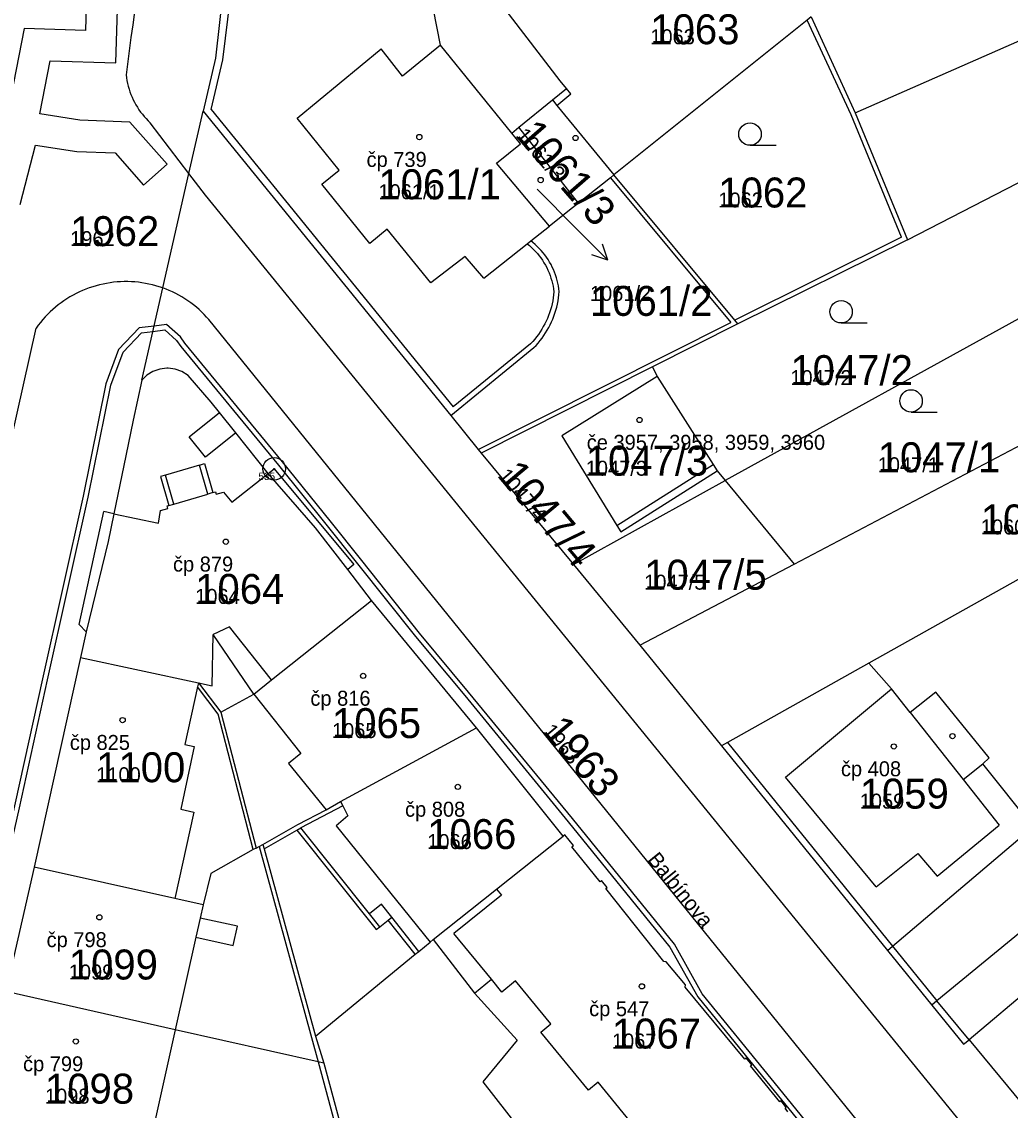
# Model space of a CAD drawing. Extents: x -763628 to -761565, y -976033 to -973833.
# Drawn here: x -761939.8 to -761873.8, y -974971.8 to -974899.1 of the extents above; entities that cross this region are included whole.
import ezdxf

# ---------------------------------------------------------------- set-up
doc = ezdxf.new("R2010")
doc.units = 0
for name, color, linetype in [('KN_cisla parcel 1000', 7, 'Continuous'), ('KN_cisla parcel 500', 7, 'Continuous'), ('KN_cisla parcel znacky', 7, 'Continuous'), ('KN_cisla popisna 500', 7, 'Continuous'), ('KN_hranice parcel', 7, 'Continuous'), ('KN_popisy', 7, 'Continuous'), ('KN_vecna bremena', 7, 'Continuous'), ('KN_vnitrni kresba parcel', 7, 'Continuous'), ('KN_znacky bodu BP', 7, 'Continuous'), ('KN_znacky budov', 7, 'Continuous'), ('KN_znacky kultur', 7, 'Continuous')]:
    doc.layers.add(name, color=color, linetype=linetype)

msp = doc.modelspace()

# ---------------------------------------------------------------- linework, layer by layer
at = {"layer": 'KN_cisla parcel znacky'}
for p, q in [((-761905.38, -974910.32), (-761902.79, -974912.94)), ((-761902.79, -974912.94), (-761900.668, -974915.062)), ((-761900.668, -974915.062), (-761901.022, -974914)), ((-761900.668, -974915.062), (-761901.73, -974914.708))]:
    msp.add_line(p, q, dxfattribs=at)
at = {"layer": 'KN_hranice parcel'}
for p, q in [((-761887.09, -974898.83), (-761884.16, -974905.24)), ((-761904.06, -974904.73), (-761900.26, -974909.37)), ((-761884.16, -974905.24), (-761880.66, -974913.7)), ((-761902.63, -974911.26), (-761906.6, -974906.19)), ((-761880.66, -974913.7), (-761891.99, -974919.31)), ((-761871.57, -974918.05), (-761892.83, -974929.79)), ((-761891.99, -974919.31), (-761897.69, -974922.19)), ((-761897.69, -974922.19), (-761909.11, -974927.96)), ((-761897.69, -974922.19), (-761897.36, -974922.84)), ((-761888.23, -974935.36), (-761868.03, -974924.74)), ((-761909.11, -974927.96), (-761902.96, -974935.38)), ((-761893.37, -974929.14), (-761892.83, -974929.79)), ((-761902.96, -974935.38), (-761892.83, -974929.79)), ((-761892.83, -974929.79), (-761888.23, -974935.36)), ((-761864.28, -974931.35), (-761883.24, -974941.98)), ((-761902.96, -974935.38), (-761898.52, -974940.77)), ((-761898.52, -974940.77), (-761888.23, -974935.36)), ((-761909.44, -974946.3), (-761916.45, -974937.8)), ((-761898.52, -974940.77), (-761893.08, -974947.5)), ((-761935.87, -974941.6), (-761938.96, -974955.59)), ((-761926.51, -974945.26), (-761924.14, -974954.32)), ((-761903.65, -974953.52), (-761909.44, -974946.3)), ((-761893.08, -974947.5), (-761882, -974961.16)), ((-761938.96, -974955.59), (-761940.86, -974963.9)), ((-761882, -974961.16), (-761879.04, -974964.81)), ((-761920.18, -974966.88), (-761919.62, -974968.69)), ((-761919.62, -974968.69), (-761917.15, -974977.91))]:
    msp.add_line(p, q, dxfattribs=at)
for points in [[(-761926.29, -974896.6), (-761926.86, -974901.59), (-761927.68, -974905.11)], [(-761904.06, -974904.73), (-761903.13, -974903.97), (-761903.42, -974903.6), (-761903.84, -974903.1), (-761908.47, -974897.05), (-761908.8, -974896.62)], [(-761884.16, -974905.24), (-761872.24, -974900), (-761868.7, -974897.85)], [(-761887.09, -974898.83), (-761887.35, -974899.04), (-761900.26, -974909.37)], [(-761906.6, -974906.19), (-761904.36, -974904.37), (-761904.06, -974904.73)], [(-761931.78, -974923.07), (-761930.38, -974916.92), (-761928.63, -974909.27), (-761927.68, -974905.11)], [(-761927.68, -974905.11), (-761911.15, -974925.44), (-761909.32, -974927.7), (-761909.11, -974927.96)], [(-761902.63, -974911.26), (-761903.03, -974911.58), (-761904.56, -974912.79), (-761908.1, -974908.6), (-761906.5, -974907.3), (-761907.08, -974906.58), (-761906.6, -974906.19)], [(-761880.66, -974913.7), (-761867.44, -974906.91), (-761867.17, -974906.77)], [(-761900.26, -974909.37), (-761900.49, -974909.56), (-761902.63, -974911.26)], [(-761891.99, -974919.31), (-761892.18, -974919.08), (-761900.26, -974909.37)], [(-761928.69, -974922.76), (-761929.093, -974922.51), (-761929.539, -974922.349), (-761930.009, -974922.286), (-761930.11, -974922.286), (-761930.581, -974922.344), (-761931.029, -974922.499), (-761931.434, -974922.745), (-761931.78, -974923.07)], [(-761916.45, -974937.8), (-761918.03, -974935.73), (-761920.17, -974932.93), (-761923.33, -974929.31), (-761925.5, -974926.59), (-761926.59, -974925.23), (-761927.14, -974924.55), (-761928.69, -974922.76)], [(-761897.36, -974922.84), (-761903.73, -974926.79), (-761900.07, -974932.79), (-761899.8, -974933.21), (-761893.37, -974929.14)], [(-761897.36, -974922.84), (-761893.64, -974928.72), (-761893.37, -974929.14)], [(-761931.78, -974923.07), (-761932.35, -974925.76), (-761932.84, -974928.14), (-761933.64, -974932), (-761934.02, -974933.86), (-761935.48, -974939.89), (-761935.87, -974941.6)], [(-761926.51, -974945.26), (-761924.3, -974944.04), (-761923.11, -974943.1), (-761916.45, -974937.8)], [(-761935.87, -974941.6), (-761928, -974943.29), (-761926.51, -974945.26)], [(-761883.24, -974941.98), (-761892.68, -974947.28), (-761893.08, -974947.5)], [(-761882, -974961.16), (-761881.65, -974960.87), (-761872.28, -974952.91), (-761875.62, -974948.69), (-761875.21, -974948.3), (-761878.76, -974943.92), (-761880.47, -974945.28), (-761881.72, -974943.7), (-761883.24, -974941.98)], [(-761923.69, -974954.08), (-761921.35, -974952.74), (-761919.46, -974951.77), (-761918.5, -974951.22), (-761909.44, -974946.3)], [(-761924.14, -974954.32), (-761923.94, -974954.21), (-761923.69, -974954.08)], [(-761923.69, -974954.08), (-761923.61, -974954.37), (-761920.18, -974966.88)], [(-761912.32, -974960.44), (-761908.1, -974957.07), (-761903.65, -974953.52)], [(-761888.65, -974971.93), (-761888.83, -974971.7), (-761888.76, -974971.64), (-761889.1, -974971.2), (-761889.19, -974971.27), (-761891.14, -974968.87), (-761891.06, -974968.8), (-761891.43, -974968.34), (-761891.52, -974968.41), (-761895.5, -974963.62), (-761895.48, -974963.45), (-761896.76, -974961.93), (-761896.92, -974961.89), (-761900.8, -974957.02), (-761900.71, -974956.95), (-761901.09, -974956.5), (-761901.17, -974956.57), (-761903.06, -974954.24), (-761902.95, -974954.15), (-761903.54, -974953.43), (-761903.65, -974953.52)], [(-761865.17, -974953.41), (-761878.69, -974964.53), (-761879.04, -974964.81)], [(-761924.14, -974954.32), (-761924.34, -974954.43), (-761927.17, -974956.02), (-761927.67, -974958.11), (-761929.57, -974957.69), (-761938.96, -974955.59)], [(-761920.18, -974966.88), (-761913.53, -974961.42), (-761913.29, -974961.23), (-761912.52, -974960.6), (-761912.32, -974960.44)], [(-761912.32, -974960.44), (-761909.57, -974964.01), (-761906.72, -974967.16), (-761909, -974969.94), (-761900.25, -974981.17)], [(-761919.62, -974968.69), (-761920.01, -974968.6), (-761929.54, -974966.47), (-761940.86, -974963.9)], [(-761879.04, -974964.81), (-761876.91, -974967.42), (-761876.54, -974967.14), (-761873.03, -974971.39), (-761872.86, -974972.14), (-761872.6, -974972.7), (-761872.19, -974973.32), (-761871.82, -974973.72), (-761871.17, -974974.16), (-761870.6, -974974.39), (-761869.97, -974975.05)]]:
    msp.add_lwpolyline(points, dxfattribs=at)
at = {"layer": 'KN_vecna bremena'}
for points in [[(-761935.39, -974894.69), (-761935.54, -974899.73), (-761939.62, -974899.59), (-761940.69, -974905.08)], [(-761939.89, -974911.35), (-761938.88, -974907.38), (-761936.11, -974907.81), (-761933.56, -974907.91), (-761931.66, -974910.05), (-761930.09, -974908.65), (-761932.58, -974905.85), (-761935.91, -974905.71), (-761938.59, -974905.3), (-761937.9, -974901.75), (-761933.5, -974901.89), (-761933.29, -974894.73)], [(-761881.54, -974979.82), (-761889.76, -974969.71), (-761894.36, -974964.06), (-761896.22, -974960.75), (-761903.03, -974952.36), (-761909.96, -974943.92), (-761913.23, -974939.98), (-761917.09, -974935.12), (-761919.2, -974932.48), (-761922.38, -974928.54), (-761928.9, -974920.61), (-761929.2, -974920.19), (-761930.12, -974919.37), (-761930.96, -974919.47), (-761931.96, -974919.58), (-761933.33, -974921.03), (-761934.18, -974923.32), (-761935.7, -974930.82), (-761938.41, -974943.02), (-761940.86, -974954.12), (-761942.35, -974960.9), (-761944.35, -974970.21), (-761946.49, -974979.81)], [(-761946.15, -974979.89), (-761944.01, -974970.29), (-761942.01, -974960.98), (-761940.52, -974954.2), (-761939.94, -974951.64), (-761938.07, -974943.1), (-761935.36, -974930.9), (-761933.84, -974923.42), (-761933.03, -974921.21), (-761931.8, -974919.92), (-761931.04, -974919.83), (-761930.24, -974919.73), (-761929.46, -974920.43), (-761929.18, -974920.83), (-761922.66, -974928.76), (-761919.48, -974932.7), (-761917.37, -974935.34), (-761913.51, -974940.2), (-761910.22, -974944.14), (-761903.31, -974952.58), (-761896.52, -974960.95), (-761894.66, -974964.26), (-761890.04, -974969.93), (-761881.82, -974980.04)]]:
    msp.add_lwpolyline(points, dxfattribs=at)
at = {"layer": 'KN_vnitrni kresba parcel'}
for p, q in [((-761926.37, -974901.7), (-761925.81, -974897.14)), ((-761911.83, -974900.72), (-761912.3, -974898.34)), ((-761884.43, -974905.36), (-761887.35, -974899.04)), ((-761932.51, -974900.21), (-761932.82, -974902.7)), ((-761921.4, -974905.58), (-761915.8, -974900.96)), ((-761914.37, -974902.78), (-761915.8, -974900.96)), ((-761911.83, -974900.72), (-761914.37, -974902.78)), ((-761907.08, -974906.58), (-761911.83, -974900.72)), ((-761927.14, -974905.01), (-761926.37, -974901.7)), ((-761904.36, -974904.37), (-761903.42, -974903.6)), ((-761927.14, -974905.01), (-761911, -974924.87)), ((-761881.05, -974913.54), (-761884.43, -974905.36)), ((-761928.63, -974909.27), (-761931.21, -974905.89)), ((-761918.59, -974909.05), (-761921.4, -974905.58)), ((-761919.76, -974910), (-761918.59, -974909.05)), ((-761927.52, -974910.73), (-761928.63, -974909.27)), ((-761900.49, -974909.56), (-761892.45, -974919.22)), ((-761916.56, -974913.95), (-761919.76, -974910)), ((-761848.11, -975008.2), (-761927.52, -974910.73)), ((-761915.39, -974913), (-761916.56, -974913.95)), ((-761912.49, -974916.58), (-761915.39, -974913)), ((-761905.81, -974913.78), (-761904.56, -974912.79)), ((-761908.94, -974916.27), (-761906.04, -974913.97)), ((-761906.04, -974913.97), (-761905.81, -974913.78)), ((-761881.05, -974913.54), (-761892.18, -974919.08)), ((-761910.18, -974914.82), (-761912.49, -974916.58)), ((-761908.94, -974916.27), (-761910.18, -974914.82)), ((-761845.22, -975020.43), (-761927.29, -974919.04)), ((-761909.32, -974927.7), (-761892.45, -974919.22)), ((-761963.11, -975028.07), (-761938.83, -974919.6)), ((-761905.82, -974920.65), (-761911, -974924.87)), ((-761911.15, -974925.44), (-761905.6, -974920.91)), ((-761928.62, -974926.86), (-761926.59, -974925.23)), ((-761927.53, -974928.22), (-761928.62, -974926.86)), ((-761925.5, -974926.59), (-761927.53, -974928.22)), ((-761927.92, -974928.75), (-761927.59, -974928.65)), ((-761927.59, -974928.65), (-761927.03, -974930.59)), ((-761930.2, -974929.42), (-761930.53, -974929.52)), ((-761927.92, -974928.75), (-761930.2, -974929.42)), ((-761929.64, -974931.36), (-761930.2, -974929.42)), ((-761927.36, -974930.69), (-761927.92, -974928.75)), ((-761925.76, -974931.23), (-761923.33, -974929.31)), ((-761923.33, -974929.31), (-761922.94, -974929)), ((-761922.94, -974929), (-761917.62, -974935.4)), ((-761900.07, -974932.79), (-761893.64, -974928.72)), ((-761930.53, -974929.52), (-761929.98, -974931.45)), ((-761929.64, -974931.36), (-761927.36, -974930.69)), ((-761927.03, -974930.59), (-761927.36, -974930.69)), ((-761927.03, -974930.59), (-761926.85, -974930.54)), ((-761926.85, -974930.54), (-761926.8, -974930.69)), ((-761926.8, -974930.69), (-761926.32, -974930.55)), ((-761926.32, -974930.55), (-761925.76, -974931.23)), ((-761930.08, -974931.48), (-761929.98, -974931.45)), ((-761930.04, -974931.64), (-761930.08, -974931.48)), ((-761929.98, -974931.45), (-761929.64, -974931.36)), ((-761935.96, -974939.39), (-761934.32, -974931.86)), ((-761933.64, -974932), (-761934.32, -974931.86)), ((-761933.64, -974932), (-761930.66, -974932.63)), ((-761930.66, -974932.63), (-761930.52, -974931.78)), ((-761930.52, -974931.78), (-761930.04, -974931.64)), ((-761917.62, -974935.4), (-761918.03, -974935.73)), ((-761935.48, -974939.89), (-761935.96, -974939.39)), ((-761925.92, -974939.56), (-761927.01, -974940.07)), ((-761923.11, -974943.1), (-761925.92, -974939.56)), ((-761927.08, -974943.49), (-761927.01, -974940.07)), ((-761924.3, -974944.04), (-761927.01, -974940.07)), ((-761928.06, -974943.55), (-761928.9, -974947.41)), ((-761928, -974943.29), (-761928.06, -974943.55)), ((-761926.67, -974945.38), (-761928.06, -974943.55)), ((-761928, -974943.29), (-761927.08, -974943.49)), ((-761888.8, -974949.59), (-761881.72, -974943.7)), ((-761924.3, -974944.04), (-761921.16, -974948.02)), ((-761924.34, -974954.43), (-761926.67, -974945.38)), ((-761880.47, -974945.28), (-761876.95, -974949.74)), ((-761928.27, -974947.54), (-761929.18, -974951.73)), ((-761928.9, -974947.41), (-761928.27, -974947.54)), ((-761892.68, -974947.28), (-761881.65, -974960.87)), ((-761921.16, -974948.02), (-761921.98, -974948.68)), ((-761921.98, -974948.68), (-761919.46, -974951.77)), ((-761876.95, -974949.74), (-761875.62, -974948.69)), ((-761882.76, -974956.92), (-761888.8, -974949.59)), ((-761876.95, -974949.74), (-761874.53, -974952.8)), ((-761918.5, -974951.22), (-761918.36, -974951.51)), ((-761928.3, -974951.92), (-761929.57, -974957.69)), ((-761929.18, -974951.73), (-761928.3, -974951.92)), ((-761918.36, -974951.51), (-761921.16, -974952.98)), ((-761918.36, -974951.51), (-761918.03, -974952.17)), ((-761918.03, -974952.17), (-761918.79, -974952.84)), ((-761923.61, -974954.37), (-761921.43, -974953.13)), ((-761921.43, -974953.13), (-761921.16, -974952.98)), ((-761921.43, -974953.13), (-761916.12, -974959.77)), ((-761916.58, -974958.72), (-761921.16, -974952.98)), ((-761918.79, -974952.84), (-761912.52, -974960.6)), ((-761878.67, -974956.19), (-761874.53, -974952.8)), ((-761923.94, -974954.21), (-761920.01, -974968.6)), ((-761882.76, -974956.92), (-761879.96, -974954.68)), ((-761879.96, -974954.68), (-761878.67, -974956.19)), ((-761907.77, -974957.48), (-761910.94, -974960.02)), ((-761908.1, -974957.07), (-761907.77, -974957.48)), ((-761927.67, -974958.11), (-761927.87, -974959)), ((-761915.78, -974958.08), (-761916.58, -974958.72)), ((-761915.09, -974958.94), (-761915.78, -974958.08)), ((-761927.87, -974959), (-761928.16, -974960.28)), ((-761925.39, -974959.55), (-761927.87, -974959)), ((-761915.89, -974959.58), (-761916.58, -974958.72)), ((-761915.89, -974959.58), (-761915.33, -974959.13)), ((-761915.33, -974959.13), (-761915.09, -974958.94)), ((-761913.53, -974961.42), (-761915.33, -974959.13)), ((-761913.29, -974961.23), (-761915.09, -974958.94)), ((-761925.68, -974960.83), (-761925.39, -974959.55)), ((-761916.12, -974959.77), (-761915.89, -974959.58)), ((-761928.16, -974960.28), (-761929.54, -974966.47)), ((-761928.16, -974960.28), (-761925.68, -974960.83)), ((-761908.44, -974963.08), (-761910.94, -974960.02)), ((-761881.65, -974960.87), (-761878.69, -974964.53)), ((-761871.29, -974962.7), (-761876.54, -974967.14)), ((-761909.57, -974964.01), (-761908.44, -974963.08)), ((-761907.74, -974963.94), (-761908.44, -974963.08)), ((-761906.82, -974963.18), (-761907.74, -974963.94)), ((-761904.46, -974966.07), (-761906.82, -974963.18)), ((-761876.54, -974967.14), (-761878.69, -974964.53)), ((-761929.54, -974966.47), (-761930.92, -974972.68)), ((-761905.13, -974966.61), (-761904.46, -974966.07)), ((-761901.96, -974970.49), (-761905.13, -974966.61)), ((-761920.01, -974968.6), (-761917.58, -974977.51)), ((-761901.31, -974969.96), (-761901.96, -974970.49)), ((-761898.96, -974972.84), (-761901.31, -974969.96))]:
    msp.add_line(p, q, dxfattribs=at)
for points in [[(-761931.4, -974883.71), (-761931.387, -974884.581), (-761931.382, -974885.453), (-761931.385, -974886.324), (-761931.396, -974887.196), (-761931.415, -974888.067), (-761931.441, -974888.938), (-761931.476, -974889.809), (-761931.519, -974890.679), (-761931.569, -974891.549), (-761931.628, -974892.419), (-761931.694, -974893.288), (-761931.769, -974894.156), (-761931.851, -974895.024), (-761931.941, -974895.89), (-761932.039, -974896.756), (-761932.145, -974897.621), (-761932.259, -974898.485), (-761932.38, -974899.348), (-761932.51, -974900.21)], [(-761932.82, -974902.7), (-761932.796, -974902.891), (-761932.764, -974903.08), (-761932.725, -974903.268), (-761932.68, -974903.455), (-761932.627, -974903.64), (-761932.567, -974903.822), (-761932.5, -974904.003), (-761932.427, -974904.18), (-761932.347, -974904.355), (-761932.26, -974904.526), (-761932.167, -974904.695), (-761932.068, -974904.859), (-761931.963, -974905.02), (-761931.851, -974905.176), (-761931.734, -974905.329), (-761931.611, -974905.476), (-761931.483, -974905.619), (-761931.349, -974905.757), (-761931.21, -974905.89)], [(-761906.04, -974913.97), (-761905.895, -974914.09), (-761905.755, -974914.216), (-761905.62, -974914.347), (-761905.49, -974914.483), (-761905.365, -974914.625), (-761905.246, -974914.771), (-761905.133, -974914.921), (-761905.026, -974915.076), (-761904.926, -974915.235), (-761904.831, -974915.398), (-761904.743, -974915.565), (-761904.661, -974915.734), (-761904.587, -974915.907), (-761904.519, -974916.083), (-761904.458, -974916.261), (-761904.404, -974916.441), (-761904.357, -974916.624), (-761904.317, -974916.808), (-761904.285, -974916.993), (-761904.26, -974917.18)], [(-761903.91, -974917.17), (-761903.932, -974916.981), (-761903.961, -974916.792), (-761903.998, -974916.606), (-761904.042, -974916.42), (-761904.093, -974916.237), (-761904.151, -974916.055), (-761904.217, -974915.877), (-761904.29, -974915.701), (-761904.37, -974915.528), (-761904.456, -974915.358), (-761904.549, -974915.192), (-761904.649, -974915.029), (-761904.755, -974914.871), (-761904.867, -974914.717), (-761904.985, -974914.568), (-761905.109, -974914.423), (-761905.239, -974914.284), (-761905.374, -974914.149), (-761905.515, -974914.02), (-761905.66, -974913.897), (-761905.81, -974913.78)], [(-761930.38, -974916.92), (-761930.606, -974916.844), (-761930.833, -974916.776), (-761931.063, -974916.715), (-761931.295, -974916.662), (-761931.528, -974916.616), (-761931.763, -974916.577), (-761931.999, -974916.546), (-761932.236, -974916.523), (-761932.473, -974916.508), (-761932.711, -974916.5), (-761932.949, -974916.5), (-761933.187, -974916.508), (-761933.424, -974916.523), (-761933.661, -974916.546), (-761933.897, -974916.577), (-761934.131, -974916.615), (-761934.365, -974916.661), (-761934.597, -974916.714), (-761934.827, -974916.775), (-761935.054, -974916.843), (-761935.28, -974916.919), (-761935.503, -974917.002), (-761935.723, -974917.092), (-761935.94, -974917.189), (-761936.154, -974917.293), (-761936.365, -974917.404), (-761936.571, -974917.521), (-761936.774, -974917.646), (-761936.973, -974917.776), (-761937.167, -974917.913), (-761937.357, -974918.057), (-761937.542, -974918.206), (-761937.722, -974918.362), (-761937.897, -974918.523), (-761938.067, -974918.689), (-761938.231, -974918.861), (-761938.39, -974919.039), (-761938.543, -974919.221), (-761938.689, -974919.408), (-761938.83, -974919.6)], [(-761927.29, -974919.04), (-761927.448, -974918.863), (-761927.611, -974918.692), (-761927.78, -974918.526), (-761927.954, -974918.365), (-761928.133, -974918.21), (-761928.317, -974918.061), (-761928.505, -974917.918), (-761928.698, -974917.781), (-761928.896, -974917.65), (-761929.097, -974917.526), (-761929.303, -974917.408), (-761929.512, -974917.297), (-761929.724, -974917.192), (-761929.94, -974917.094), (-761930.158, -974917.004), (-761930.38, -974916.92)], [(-761904.26, -974917.18), (-761904.28, -974917.383), (-761904.307, -974917.586), (-761904.342, -974917.787), (-761904.384, -974917.987), (-761904.433, -974918.185), (-761904.489, -974918.381), (-761904.552, -974918.575), (-761904.622, -974918.767), (-761904.699, -974918.956), (-761904.783, -974919.143), (-761904.873, -974919.326), (-761904.97, -974919.505), (-761905.073, -974919.682), (-761905.183, -974919.854), (-761905.299, -974920.022), (-761905.42, -974920.186), (-761905.548, -974920.345), (-761905.681, -974920.5), (-761905.82, -974920.65)], [(-761905.6, -974920.91), (-761905.456, -974920.758), (-761905.317, -974920.601), (-761905.183, -974920.44), (-761905.056, -974920.274), (-761904.934, -974920.103), (-761904.819, -974919.928), (-761904.709, -974919.749), (-761904.606, -974919.567), (-761904.51, -974919.381), (-761904.421, -974919.191), (-761904.338, -974918.999), (-761904.262, -974918.803), (-761904.193, -974918.606), (-761904.13, -974918.405), (-761904.076, -974918.203), (-761904.028, -974917.999), (-761903.987, -974917.794), (-761903.954, -974917.587), (-761903.928, -974917.379), (-761903.91, -974917.17)]]:
    msp.add_lwpolyline(points, dxfattribs=at)
at = {"layer": 'KN_znacky bodu BP'}
for radius in [0.75, 0.03]:
    msp.add_circle((-761922.94, -974929), radius, dxfattribs=at)
at = {"layer": 'KN_znacky budov'}
for centre in [(-761913.247, -974906.849), (-761902.817, -974906.909), (-761905.147, -974909.719), (-761898.547, -974925.739), (-761926.167, -974933.869), (-761916.997, -974942.829), (-761933.057, -974945.779), (-761877.657, -974946.849), (-761881.577, -974947.539), (-761910.677, -974950.239), (-761934.607, -974958.949), (-761898.387, -974963.559), (-761936.177, -974967.239)]:
    msp.add_circle(centre, 0.175, dxfattribs=at)
at = {"layer": 'KN_znacky kultur'}
for p, q in [((-761891.173, -974907.4), (-761889.423, -974907.4)), ((-761885.093, -974919.26), (-761883.343, -974919.26)), ((-761880.423, -974925.22), (-761878.673, -974925.22))]:
    msp.add_line(p, q, dxfattribs=at)
for centre in [(-761891.173, -974906.65), (-761885.093, -974918.51), (-761880.423, -974924.47)]:
    msp.add_circle(centre, 0.75, dxfattribs=at)

# ---------------------------------------------------------------- texts
at = {"layer": 'KN_cisla parcel 1000'}
for s, p in [('1063', (-761897.83, -974900.65)), ('1061/1', (-761915.98, -974911)), ('1062', (-761893.29, -974911.55)), ('1962', (-761936.56, -974914.13)), ('1061/2', (-761901.86, -974918.788)), ('1047/2', (-761888.48, -974923.41)), ('1047/1', (-761882.65, -974929.23)), ('1047/3', (-761902.14, -974929.46)), ('1060/2', (-761875.77, -974933.38)), ('1047/5', (-761898.24, -974937.07)), ('1064', (-761928.21, -974938.02)), ('1065', (-761919.08, -974946.98)), ('1100', (-761934.82, -974949.93)), ('1059', (-761883.85, -974951.69)), ('1066', (-761912.72, -974954.39)), ('1099', (-761936.65, -974963.1)), ('1067', (-761900.39, -974967.71)), ('1098', (-761938.24, -974971.39))]:
    msp.add_text(s, height=2, dxfattribs=at).set_placement(p)
for s, rotation, p in [('1061/3', 311, (-761906.861, -974906.777)), ('1047/4', 310, (-761908.061, -974929.496)), ('1963', 310, (-761905.071, -974946.546))]:
    msp.add_text(s, height=2, rotation=rotation, dxfattribs=at).set_placement(p)
at = {"layer": 'KN_cisla parcel 500'}
for s, p in [('1063', (-761897.83, -974900.65)), ('1061/1', (-761915.98, -974911)), ('1062', (-761893.29, -974911.55)), ('1962', (-761936.56, -974914.13)), ('1061/2', (-761901.86, -974917.788)), ('1047/2', (-761888.48, -974923.41)), ('1047/3', (-761902.14, -974929.46)), ('1047/1', (-761882.65, -974929.23)), ('1060/2', (-761875.77, -974933.38)), ('1047/5', (-761898.24, -974937.07)), ('1064', (-761928.21, -974938.02)), ('1065', (-761919.08, -974946.98)), ('1100', (-761934.82, -974949.93)), ('1059', (-761883.85, -974951.69)), ('1066', (-761912.72, -974954.39)), ('1099', (-761936.65, -974963.1)), ('1067', (-761900.39, -974967.71)), ('1098', (-761938.24, -974971.39))]:
    msp.add_text(s, height=1, dxfattribs=at).set_placement(p)
for s, rotation, p in [('1061/3', 311, (-761906.861, -974906.777)), ('1047/4', 310, (-761908.061, -974929.496)), ('1963', 310, (-761905.071, -974946.546))]:
    msp.add_text(s, height=1, rotation=rotation, dxfattribs=at).set_placement(p)
at = {"layer": 'KN_cisla popisna 500'}
for s, p in [('čp 739', (-761916.771, -974908.841)), ('če 3957, 3958, 3959, 3960', (-761902.071, -974927.731)), ('čp 879', (-761929.691, -974935.861)), ('čp 816', (-761920.521, -974944.821)), ('čp 825', (-761936.581, -974947.771)), ('čp 408', (-761885.101, -974949.531)), ('čp 808', (-761914.201, -974952.231)), ('čp 798', (-761938.131, -974960.941)), ('čp 547', (-761901.911, -974965.551)), ('čp 799', (-761939.701, -974969.231))]:
    msp.add_text(s, height=1, dxfattribs=at).set_placement(p)
at = {"layer": 'KN_popisy'}
msp.add_text('Balbínova', height=1, rotation=309, dxfattribs=at).set_placement((-761898.06, -974955.114))
at = {"layer": 'KN_znacky bodu BP'}
msp.add_text('535', height=0.5, dxfattribs=at).set_placement((-761923.989, -974929.75))

doc.saveas('drawing.dxf')
